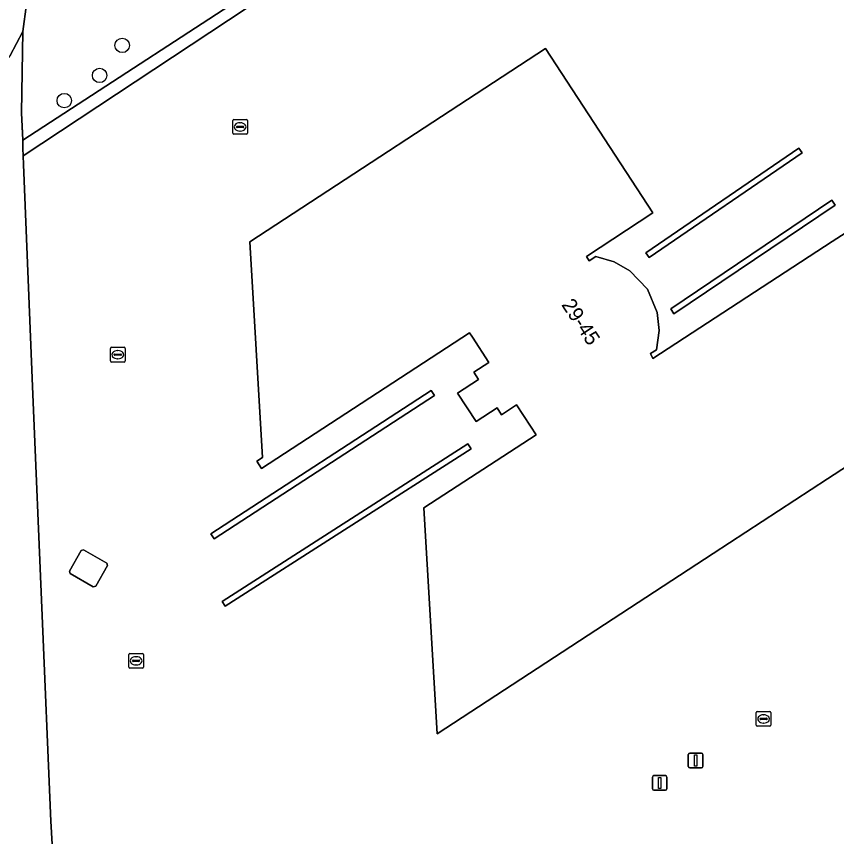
# Model space of a CAD drawing. Extents: x 157692 to 159674, y 381452 to 383291.
# Drawn here: x 157750.9 to 157806.6, y 382994.7 to 383050.3 of the extents above; entities that cross this region are included whole.
import ezdxf

# ---------------------------------------------------------------- set-up
doc = ezdxf.new("R2010")
doc.units = 0
for name, color, linetype in [('IMGEO_Boom', 7, 'Continuous'), ('IMGEO_Erf', 7, 'Continuous'), ('IMGEO_Grasland_overig', 7, 'Continuous'), ('IMGEO_Groenvoorziening', 7, 'Continuous'), ('IMGEO_Haag', 7, 'Continuous'), ('IMGEO_Hek', 7, 'Continuous'), ('IMGEO_Kolk', 7, 'Continuous'), ('IMGEO_Lage_trafo', 7, 'Continuous'), ('IMGEO_Lichtmast', 7, 'Continuous'), ('IMGEO_Pand', 7, 'Continuous'), ('IMGEO_Pand_nummerreeks', 7, 'Continuous')]:
    doc.layers.add(name, color=color, linetype=linetype)

msp = doc.modelspace()

# ---------------------------------------------------------------- linework, layer by layer
at = {"layer": 'IMGEO_Boom'}
for centre in [(157758.117, 383048.366), (157756.585, 383046.325), (157754.185, 383044.617)]:
    msp.add_circle(centre, 0.489, dxfattribs=at)
at = {"layer": 'IMGEO_Erf'}
for points in [[(157853.79, 383000), (157844.643, 383010.56), (157836.152, 383020.411), (157816.973, 383042.748), (157812.241, 383048.23), (157811.895, 383047.989), (157805.956, 383054.845), (157798.533, 383058.35), (157786.794, 383064.275), (157751.407, 383040.868), (157751.431, 383040.28), (157752.056, 383024.671), (157753.27, 382995.713), (157754.632, 382972.276), (157755.48, 382957.316), (157756.253, 382947.839), (157757.504, 382934.689), (157758.23, 382927.057)], [(157814.963, 383024.814), (157805.971, 383018.941), (157798.211, 383013.872), (157779.491, 383001.645), (157778.59, 383016.976), (157786.202, 383021.934), (157785.816, 383022.519), (157784.855, 383023.972), (157783.853, 383023.301), (157783.552, 383023.763), (157782.14, 383022.84), (157780.872, 383024.77), (157782.28, 383025.695), (157781.965, 383026.177), (157782.986, 383026.841), (157781.87, 383028.572), (157781.682, 383028.864), (157767.574, 383019.654), (157767.25, 383020.146), (157767.63, 383020.398), (157766.768, 383035.035), (157786.841, 383048.143), (157794.113, 383036.995), (157789.613, 383034.035), (157789.806, 383033.741), (157790.255, 383034.032), (157791.501, 383033.676), (157792.549, 383033.053), (157793.744, 383031.811), (157794.406, 383030.237), (157794.546, 383029.01), (157794.374, 383027.71), (157793.947, 383027.449), (157794.12, 383027.119), (157806.288, 383035.05), (157807.937, 383036.124)]]:
    msp.add_lwpolyline(points, dxfattribs=at)
for points in [[(157793.632, 383034.293), (157804.018, 383041.4), (157804.244, 383041.07), (157793.858, 383033.963)], [(157795.325, 383030.481), (157806.258, 383037.854), (157806.482, 383037.522), (157795.549, 383030.149)], [(157764.128, 383015.204), (157779.083, 383024.945), (157779.301, 383024.609), (157764.346, 383014.868)], [(157765.113, 383010.294), (157764.897, 383010.63), (157781.567, 383021.328), (157781.783, 383020.992)], [(157756.158, 383011.62), (157754.587, 383012.517), (157754.552, 383012.674), (157755.342, 383014.072), (157755.503, 383014.117), (157757.072, 383013.226), (157757.121, 383013.07), (157756.319, 383011.661)]]:
    msp.add_lwpolyline(points, close=True, dxfattribs=at)
at = {"layer": 'IMGEO_Grasland_overig'}
for points in [[(157693.21, 383039.616), (157701.247, 383042.632), (157735.134, 383055.393), (157740.79, 383057.529), (157743.573, 383057.832), (157745.408, 383057.587), (157747.857, 383057.059), (157749.003, 383056.472), (157750.542, 383055.236), (157751.217, 383054.069), (157751.54, 383052.831), (157751.616, 383051.156), (157751.381, 383049.307), (157751.289, 383043.794), (157751.345, 383042.416), (157751.365, 383041.929), (157786.968, 383065.113), (157799.019, 383058.946), (157803.976, 383056.646), (157804.801, 383056.371), (157805.176, 383056.412), (157805.737, 383056.923), (157803.776, 383059.081)], [(157750.523, 383047.67), (157751.381, 383049.307), (157751.616, 383051.156), (157751.54, 383052.831), (157751.217, 383054.069), (157750.542, 383055.236)]]:
    msp.add_lwpolyline(points, dxfattribs=at)
msp.add_lwpolyline([(157753.27, 382995.713), (157752.056, 383024.671), (157751.431, 383040.28), (157751.407, 383040.868), (157751.387, 383041.372), (157751.365, 383041.929), (157751.345, 383042.416), (157751.289, 383043.794), (157751.381, 383049.307), (157750.523, 383047.67), (157749.257, 383046.227), (157747.546, 383044.603), (157746.363, 383043.67), (157745.099, 383043.092), (157743.946, 383042.851), (157744.433, 383029.126), (157745.906, 383005.076), (157747.818, 382972.936), (157750.034, 382940.838), (157750.592, 382934.338), (157757.504, 382934.689), (157756.253, 382947.839), (157755.48, 382957.316), (157754.632, 382972.276)], close=True, dxfattribs=at)
at = {"layer": 'IMGEO_Groenvoorziening'}
for points in [[(157786.794, 383064.275), (157798.533, 383058.35), (157805.956, 383054.845), (157811.895, 383047.989), (157812.241, 383048.23), (157805.817, 383055.67), (157805.176, 383056.412), (157804.801, 383056.371), (157803.976, 383056.646), (157799.019, 383058.946), (157786.968, 383065.113), (157751.365, 383041.929), (157751.387, 383041.372), (157751.407, 383040.868)], [(157804.018, 383041.4), (157793.632, 383034.293), (157793.858, 383033.963), (157804.244, 383041.07)], [(157806.482, 383037.522), (157806.258, 383037.854), (157795.325, 383030.481), (157795.549, 383030.149)], [(157779.083, 383024.945), (157764.128, 383015.204), (157764.346, 383014.868), (157779.301, 383024.609)], [(157781.783, 383020.992), (157781.567, 383021.328), (157764.897, 383010.63), (157765.113, 383010.294)]]:
    msp.add_lwpolyline(points, close=True, dxfattribs=at)
at = {"layer": 'IMGEO_Haag'}
for points in [[(157786.968, 383065.113), (157751.365, 383041.929), (157751.387, 383041.372), (157751.407, 383040.868), (157786.794, 383064.275), (157798.533, 383058.35), (157805.956, 383054.845), (157811.895, 383047.989), (157812.241, 383048.23), (157805.817, 383055.67), (157805.176, 383056.412), (157804.801, 383056.371), (157803.976, 383056.646), (157799.019, 383058.946)], [(157804.018, 383041.4), (157793.632, 383034.293), (157793.858, 383033.963), (157804.244, 383041.07)], [(157806.482, 383037.522), (157806.258, 383037.854), (157795.325, 383030.481), (157795.549, 383030.149)], [(157779.083, 383024.945), (157764.128, 383015.204), (157764.346, 383014.868), (157779.301, 383024.609)], [(157781.783, 383020.992), (157781.567, 383021.328), (157764.897, 383010.63), (157765.113, 383010.294)]]:
    msp.add_lwpolyline(points, close=True, dxfattribs=at)
at = {"layer": 'IMGEO_Hek'}
for points in [[(157751.365, 383041.929), (157751.289, 383043.794), (157751.381, 383049.307)], [(157751.431, 383040.28), (157751.407, 383040.868), (157751.365, 383041.929)], [(157753.27, 382995.713), (157752.056, 383024.671), (157751.431, 383040.28)]]:
    msp.add_lwpolyline(points, dxfattribs=at)
at = {"layer": 'IMGEO_Kolk'}
for p, q in [((157765.618, 383042.406), (157765.618, 383043.258)), ((157765.693, 383043.332), (157766.545, 383043.332)), ((157765.877, 383042.826), (157765.877, 383042.838)), ((157765.92, 383042.875), (157766.318, 383042.875)), ((157766.106, 383043.112), (157766.131, 383043.112)), ((157766.361, 383042.838), (157766.361, 383042.826)), ((157766.619, 383043.258), (157766.619, 383042.406)), ((157766.545, 383042.332), (157765.693, 383042.332)), ((157766.315, 383042.789), (157765.917, 383042.789)), ((157766.129, 383042.552), (157766.104, 383042.552)), ((157757.318, 383026.948), (157757.318, 383027.8)), ((157757.393, 383027.874), (157758.245, 383027.874)), ((157758.319, 383027.8), (157758.319, 383026.948)), ((157757.577, 383027.368), (157757.577, 383027.38)), ((157758.015, 383027.331), (157757.617, 383027.331)), ((157757.62, 383027.417), (157758.018, 383027.417)), ((157757.806, 383027.654), (157757.831, 383027.654)), ((157758.061, 383027.38), (157758.061, 383027.368)), ((157758.245, 383026.874), (157757.393, 383026.874)), ((157757.829, 383027.094), (157757.804, 383027.094)), ((157758.559, 383006.17), (157758.559, 383007.022)), ((157758.634, 383007.096), (157759.486, 383007.096)), ((157758.861, 383006.639), (157759.259, 383006.639)), ((157759.047, 383006.876), (157759.072, 383006.876)), ((157759.56, 383007.022), (157759.56, 383006.17)), ((157759.486, 383006.096), (157758.634, 383006.096)), ((157758.818, 383006.59), (157758.818, 383006.602)), ((157759.256, 383006.553), (157758.858, 383006.553)), ((157759.07, 383006.316), (157759.045, 383006.316)), ((157759.302, 383006.602), (157759.302, 383006.59)), ((157801.127, 383002.224), (157801.127, 383003.076)), ((157801.202, 383003.15), (157802.054, 383003.15)), ((157801.615, 383002.93), (157801.64, 383002.93)), ((157802.128, 383003.076), (157802.128, 383002.224)), ((157801.386, 383002.644), (157801.386, 383002.656)), ((157801.824, 383002.607), (157801.426, 383002.607)), ((157801.429, 383002.693), (157801.827, 383002.693)), ((157801.638, 383002.37), (157801.613, 383002.37)), ((157801.87, 383002.656), (157801.87, 383002.644)), ((157802.054, 383002.15), (157801.202, 383002.15))]:
    msp.add_line(p, q, dxfattribs=at)
for points in [[(157765.618, 383042.406), (157765.618, 383043.258)], [(157765.693, 383043.332), (157766.545, 383043.332)], [(157766.619, 383043.258), (157766.619, 383042.406)], [(157766.545, 383042.332), (157765.693, 383042.332)], [(157757.318, 383026.948), (157757.318, 383027.8)], [(157757.393, 383027.874), (157758.245, 383027.874)], [(157758.319, 383027.8), (157758.319, 383026.948)], [(157758.245, 383026.874), (157757.393, 383026.874)], [(157758.559, 383006.17), (157758.559, 383007.022)], [(157758.634, 383007.096), (157759.486, 383007.096)], [(157759.56, 383007.022), (157759.56, 383006.17)], [(157759.486, 383006.096), (157758.634, 383006.096)], [(157801.127, 383002.224), (157801.127, 383003.076)], [(157801.202, 383003.15), (157802.054, 383003.15)], [(157802.128, 383003.076), (157802.128, 383002.224)], [(157802.054, 383002.15), (157801.202, 383002.15)]]:
    msp.add_lwpolyline(points, dxfattribs=at)
for centre, radius, start, end in [((157765.695, 383043.256), 0.0765, 91.552, 178.448), ((157765.695, 383043.256), 0.0765, 91.552, 178.448), ((157765.917, 383042.835), 0.0403, 85.8775, 175.7526), ((157765.914, 383042.825), 0.0366, 178.938, 274.7102), ((157766.318, 383042.832), 0.043, 264.8664, 352.4533), ((157766.322, 383042.837), 0.0386, 1.7309, 96.639), ((157766.543, 383043.256), 0.0765, 1.552, 88.448), ((157766.543, 383043.256), 0.0765, 1.552, 88.448), ((157765.695, 383042.408), 0.0765, 181.552, 268.448), ((157765.695, 383042.408), 0.0765, 181.552, 268.448), ((157766.543, 383042.408), 0.0765, 271.552, 358.448), ((157766.543, 383042.408), 0.0765, 271.552, 358.448), ((157757.395, 383027.798), 0.0765, 91.552, 178.448), ((157757.395, 383027.798), 0.0765, 91.552, 178.448), ((157758.243, 383027.798), 0.0765, 1.552, 88.448), ((157758.243, 383027.798), 0.0765, 1.552, 88.448), ((157757.617, 383027.377), 0.0403, 85.8775, 175.7526), ((157757.614, 383027.367), 0.0366, 178.938, 274.7102), ((157758.018, 383027.374), 0.043, 264.8664, 352.4533), ((157758.022, 383027.379), 0.0386, 1.7309, 96.639), ((157757.395, 383026.95), 0.0765, 181.552, 268.448), ((157757.395, 383026.95), 0.0765, 181.552, 268.448), ((157758.243, 383026.95), 0.0765, 271.552, 358.448), ((157758.243, 383026.95), 0.0765, 271.552, 358.448), ((157758.636, 383007.02), 0.0765, 91.552, 178.448), ((157758.636, 383007.02), 0.0765, 91.552, 178.448), ((157758.858, 383006.599), 0.0403, 85.8775, 175.7526), ((157759.263, 383006.601), 0.0386, 1.7309, 96.639), ((157759.484, 383007.02), 0.0765, 1.552, 88.448), ((157759.484, 383007.02), 0.0765, 1.552, 88.448), ((157758.636, 383006.172), 0.0765, 181.552, 268.448), ((157758.636, 383006.172), 0.0765, 181.552, 268.448), ((157758.855, 383006.589), 0.0366, 178.938, 274.7102), ((157759.259, 383006.596), 0.043, 264.8664, 352.4533), ((157759.484, 383006.172), 0.0765, 271.552, 358.448), ((157759.484, 383006.172), 0.0765, 271.552, 358.448), ((157801.204, 383003.074), 0.0765, 91.552, 178.448), ((157801.204, 383003.074), 0.0765, 91.552, 178.448), ((157802.052, 383003.074), 0.0765, 1.552, 88.448), ((157802.052, 383003.074), 0.0765, 1.552, 88.448), ((157801.204, 383002.226), 0.0765, 181.552, 268.448), ((157801.204, 383002.226), 0.0765, 181.552, 268.448), ((157801.426, 383002.653), 0.0403, 85.8775, 175.7526), ((157801.423, 383002.643), 0.0366, 178.938, 274.7102), ((157801.827, 383002.65), 0.043, 264.8664, 352.4533), ((157801.831, 383002.655), 0.0386, 1.7309, 96.639), ((157802.052, 383002.226), 0.0765, 271.552, 358.448), ((157802.052, 383002.226), 0.0765, 271.552, 358.448)]:
    msp.add_arc(centre, radius, start, end, dxfattribs=at)
for centre, major_axis, ratio, start_param, end_param in [((157766.105, 383042.832), (-0.387, 0.002), 0.722429, 4.712389, 7.853982), ((157766.13, 383042.832), (-0.39, 0.002), 0.717154, 1.570796, 4.712389), ((157757.805, 383027.374), (-0.387, 0.002), 0.722429, 4.712389, 7.853982), ((157757.83, 383027.374), (-0.39, 0.002), 0.717154, 1.570796, 4.712389), ((157759.046, 383006.596), (-0.387, 0.002), 0.722429, 4.712389, 7.853982), ((157759.071, 383006.596), (-0.39, 0.002), 0.717154, 1.570796, 4.712389), ((157801.614, 383002.65), (-0.387, 0.002), 0.722429, 4.712389, 7.853982), ((157801.639, 383002.65), (-0.39, 0.002), 0.717154, 1.570796, 4.712389)]:
    msp.add_ellipse(centre, major_axis=major_axis, ratio=ratio, start_param=start_param, end_param=end_param, dxfattribs=at)
at = {"layer": 'IMGEO_Lage_trafo'}
msp.add_lwpolyline([(157756.158, 383011.62), (157756.319, 383011.661), (157757.121, 383013.07), (157757.072, 383013.226), (157755.503, 383014.117), (157755.342, 383014.072), (157754.552, 383012.674), (157754.587, 383012.517)], close=True, dxfattribs=at)
at = {"layer": 'IMGEO_Lichtmast'}
for p, q in [((157796.519, 382999.428), (157796.519, 383000.228)), ((157796.519, 383000.228), (157796.519, 382999.428)), ((157796.619, 383000.328), (157797.409, 383000.328)), ((157797.409, 383000.328), (157796.619, 383000.328)), ((157797.509, 383000.228), (157797.509, 382999.428)), ((157797.509, 382999.428), (157797.509, 383000.228)), ((157797.409, 382999.328), (157796.619, 382999.328)), ((157796.619, 382999.328), (157797.409, 382999.328)), ((157794.084, 382997.905), (157794.084, 382998.705)), ((157794.084, 382998.705), (157794.084, 382997.905)), ((157794.184, 382998.805), (157794.974, 382998.805)), ((157794.974, 382998.805), (157794.184, 382998.805)), ((157795.074, 382998.705), (157795.074, 382997.905)), ((157795.074, 382997.905), (157795.074, 382998.705)), ((157794.974, 382997.805), (157794.184, 382997.805)), ((157794.184, 382997.805), (157794.974, 382997.805))]:
    msp.add_line(p, q, dxfattribs=at)
for points in [[(157796.939, 383000.203), (157797.089, 383000.203), (157797.089, 382999.453), (157796.939, 382999.453), (157796.939, 383000.203)], [(157794.504, 382998.68), (157794.654, 382998.68), (157794.654, 382997.93), (157794.504, 382997.93), (157794.504, 382998.68)]]:
    msp.add_lwpolyline(points, dxfattribs=at)
for centre, start, end in [((157796.619, 383000.228), 90, 180), ((157796.619, 383000.228), 90, 180), ((157797.409, 383000.228), 0, 90), ((157797.409, 383000.228), 360, 90), ((157796.619, 382999.428), 180, 270), ((157796.619, 382999.428), 180, 270), ((157797.409, 382999.428), 270, 0), ((157797.409, 382999.428), 270, 0), ((157794.184, 382998.705), 90, 180), ((157794.184, 382998.705), 90, 180), ((157794.974, 382998.705), 0, 90), ((157794.974, 382998.705), 360, 90), ((157794.184, 382997.905), 180, 270), ((157794.184, 382997.905), 180, 270), ((157794.974, 382997.905), 270, 0), ((157794.974, 382997.905), 270, 0)]:
    msp.add_arc(centre, 0.1, start, end, dxfattribs=at)
at = {"layer": 'IMGEO_Pand'}
msp.add_lwpolyline([(157807.937, 383036.124), (157806.288, 383035.05), (157794.12, 383027.119), (157793.947, 383027.449), (157794.374, 383027.71), (157794.546, 383029.01), (157794.406, 383030.237), (157793.744, 383031.811), (157792.549, 383033.053), (157791.501, 383033.676), (157790.255, 383034.032), (157789.806, 383033.741), (157789.613, 383034.035), (157794.113, 383036.995), (157786.841, 383048.143), (157766.768, 383035.035), (157767.63, 383020.398), (157767.25, 383020.146), (157767.574, 383019.654), (157781.682, 383028.864), (157781.87, 383028.572), (157782.986, 383026.841), (157781.965, 383026.177), (157782.28, 383025.695), (157780.872, 383024.77), (157782.14, 383022.84), (157783.552, 383023.763), (157783.853, 383023.301), (157784.855, 383023.972), (157785.816, 383022.519), (157786.202, 383021.934), (157778.59, 383016.976), (157779.491, 383001.645), (157798.211, 383013.872), (157805.971, 383018.941), (157814.963, 383024.814)], dxfattribs=at)

# ---------------------------------------------------------------- texts
at = {"layer": 'IMGEO_Pand_nummerreeks'}
msp.add_text('29-45', height=1, rotation=303.5209, dxfattribs=at).set_placement((157787.88, 383030.759))

doc.saveas('drawing.dxf')
